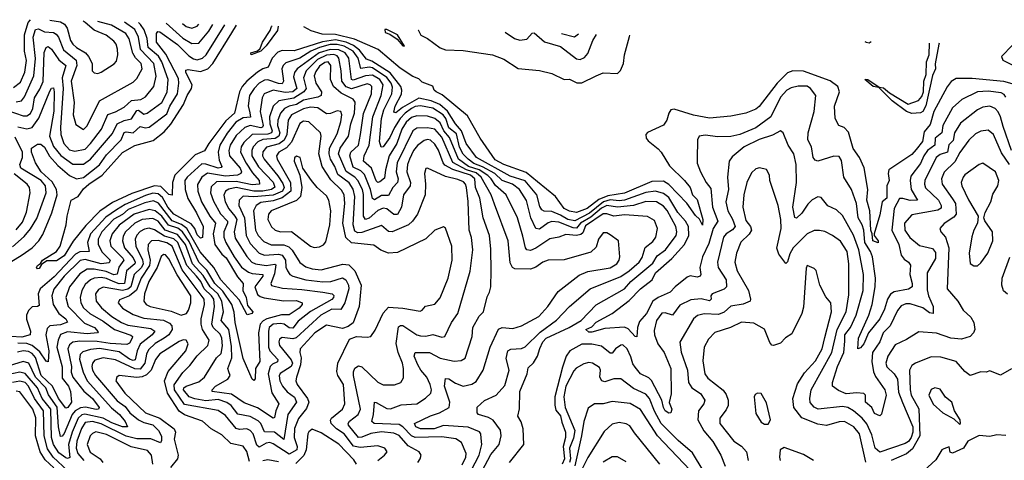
# Model space of a CAD drawing. Extents: x 1552033 to 1694788, y 811965 to 917215.
# Tile 383 of 632: x 1626275 to 1631827, y 913406 to 915893. Entities that reach past the tile are written whole.
import ezdxf

# ---------------------------------------------------------------- set-up
doc = ezdxf.new("R2010")
doc.units = 0

msp = doc.modelspace()

# ---------------------------------------------------------------- linework, layer by layer
at = {"layer": '0CON20XD'}
for points in [[(1626165.3, 915395.3), (1626295, 915349.3), (1626315, 915350), (1626335, 915363.3), (1626348.6, 915391.4), (1626359.1, 915450.9), (1626389.5, 915500.5), (1626406.8, 915543.2), (1626413, 915707), (1626423.6, 915736.4), (1626435, 915742.3), (1626455, 915726.9), (1626495.8, 915665.8), (1626534.8, 915635), (1626513.9, 915565), (1626519.3, 915505), (1626504.8, 915284.8), (1626507.2, 915245), (1626523, 915195), (1626555, 915159), (1626585, 915150), (1626645, 915162.6), (1626675, 915193.3), (1626735.6, 915275), (1626771.9, 915358.1), (1626815, 915372.2), (1626865, 915398.6), (1626905, 915437), (1626958, 915442), (1626985, 915457.8), (1627031.7, 915515), (1627045.2, 915574.8), (1627031.4, 915645), (1626955.4, 915725), (1626944.6, 915795), (1626925, 915837), (1626865.8, 915879)], [(1626240.3, 915509.7), (1626279, 915541), (1626303.2, 915596.8), (1626312.7, 915662.7), (1626301.5, 915715), (1626302.1, 915807.9), (1626323.5, 915876.5), (1626336.1, 915892.8)], [(1626255, 915429.6), (1626285, 915435.8), (1626303, 915457), (1626354.2, 915575), (1626364.1, 915674.1), (1626351.8, 915795), (1626365, 915836.8), (1626381.9, 915841.9), (1626415, 915824), (1626465, 915819.7), (1626481.2, 915811.2), (1626493.8, 915793.8), (1626521.7, 915721.7), (1626593.6, 915663.6), (1626596.3, 915635), (1626566, 915545), (1626581.3, 915425), (1626576.5, 915356.5), (1626590.9, 915300.9), (1626635, 915272.2), (1626655, 915294.2), (1626725, 915434.6), (1626915, 915540), (1626935, 915561.1), (1626964.8, 915615.2), (1626959.6, 915645), (1626928.1, 915678.1), (1626913.4, 915703.4), (1626892.7, 915785), (1626873, 915815), (1626792, 915862), (1626715.2, 915882.9)], [(1626265, 915288.3), (1626315, 915277.5), (1626345, 915285.2), (1626383.5, 915336.5), (1626445, 915488.9), (1626455, 915505.6), (1626465, 915507.5), (1626469.4, 915485), (1626467.3, 915377.3), (1626443.8, 915235), (1626465, 915177.1), (1626506.1, 915126.1), (1626575, 915077.6), (1626635, 915078), (1626674.7, 915105.3), (1626799, 915251), (1626825, 915304.8), (1626865, 915324.8), (1626905, 915333), (1626935, 915380.8), (1626945, 915381.9), (1626975, 915359.1), (1626993.6, 915365), (1627075.6, 915425), (1627105.9, 915484.1), (1627111.5, 915555), (1627076.8, 915655), (1627057, 915687), (1627000, 915735), (1626993.7, 915786.3), (1626977.5, 915835), (1626956.3, 915866.3), (1626944.2, 915877)], [(1626445, 915890), (1626505, 915880.6), (1626527.1, 915867.1), (1626542.1, 915845), (1626562.4, 915775), (1626574.2, 915754.2), (1626594.7, 915735), (1626645.2, 915705.2), (1626662.9, 915685), (1626684.4, 915645), (1626684.5, 915605), (1626695, 915592.9), (1626715, 915589.4), (1626735, 915596.5), (1626806.9, 915643.1), (1626820.6, 915659.4), (1626828.2, 915695), (1626827.2, 915727.2), (1626818.5, 915755), (1626805, 915770.9), (1626762.3, 915805), (1626695, 915833.4), (1626645, 915877), (1626632.3, 915885.1)], [(1627101.8, 915872.9), (1627195, 915788.7), (1627245, 915758.3), (1627285, 915760), (1627342.2, 915827.8), (1627363.3, 915866.1)], [(1627193.7, 915870.5), (1627213.3, 915855), (1627245, 915845.3), (1627275, 915857.1), (1627284.2, 915868.1)], [(1626225, 914526.2), (1626288.9, 914565), (1626345, 914605.8), (1626383.3, 914645), (1626405, 914681.5), (1626456.6, 914803.4), (1626486.3, 914903.7), (1626482.6, 914935), (1626457.9, 914977.9), (1626396.5, 915035), (1626363.5, 915085), (1626341.9, 915145), (1626342.2, 915167.8), (1626375, 915190.8), (1626395, 915190), (1626415, 915172.7), (1626443.6, 915123.6), (1626490, 915070), (1626555, 915013.3), (1626595, 914994.8), (1626635, 915002.4), (1626725.7, 915074.3), (1626765, 915130.9), (1626846.3, 915215), (1626865, 915256.5), (1626875, 915260.5), (1626915, 915255.2), (1626955, 915290.3), (1626985, 915282.5), (1627005, 915286.7), (1627105, 915362.1), (1627121.1, 915405), (1627165.6, 915475), (1627172.8, 915535), (1627169.5, 915560.5), (1627098.7, 915698.7), (1627047.3, 915765), (1627045.7, 915815), (1627054.6, 915825.4), (1627065, 915824.5), (1627165, 915751.9), (1627229.2, 915689.2), (1627255, 915672.3), (1627275, 915666.3), (1627305, 915675.6), (1627325.9, 915695), (1627430.9, 915864.3)], [(1631835.2, 915455), (1631825, 915470), (1631809.1, 915479.1), (1631735, 915489.6), (1631675, 915485.2), (1631587.8, 915442.2), (1631535, 915395.3), (1631479.2, 915295), (1631475, 915254.6), (1631437.1, 915225), (1631435, 915185.5), (1631394.1, 915155), (1631373.4, 915125), (1631355, 915080.6), (1631299.8, 915010.2), (1631295.2, 914984.8), (1631302.4, 914935), (1631336.4, 914875), (1631295, 914871.9), (1631255, 914884.3), (1631236.4, 914883.6), (1631205, 914828.2), (1631193.2, 914705), (1631231.5, 914625), (1631244.3, 914564.3), (1631262.4, 914542.4), (1631287.3, 914525), (1631298.3, 914508.3), (1631294.7, 914455), (1631307.4, 914405), (1631306.5, 914385), (1631287.4, 914372.6), (1631205, 914356.6), (1631185, 914344.1), (1631167.4, 914315), (1631150.8, 914259.2), (1631124.5, 914205), (1631060.6, 914125), (1631035, 914064.5), (1631015, 914041.1), (1631001.2, 914035), (1631003.8, 914095), (1631062.1, 914225), (1631082.1, 914285), (1631099.1, 914385), (1631101.3, 914435), (1631083.4, 914555), (1631072, 914585), (1631040.3, 914635), (1631034.3, 914705), (1631025, 914735.9), (1631002, 914775), (1630993.7, 914855), (1630965, 914934.4), (1630922.7, 915005), (1630908.8, 915098.8), (1630895, 915120.6), (1630865, 915123.4), (1630775, 915094.2), (1630760, 915100), (1630748.9, 915115), (1630739.1, 915175), (1630719.8, 915215), (1630720.9, 915255), (1630754.2, 915375), (1630763.4, 915465), (1630734.7, 915505), (1630715, 915517.8), (1630665, 915518.3), (1630625, 915508.3), (1630600.6, 915495), (1630564.8, 915455), (1630509.5, 915345), (1630425, 915283.2), (1630335, 915245.5), (1630285, 915234.5), (1630211.5, 915231.5), (1630139.4, 915240.6), (1630106.7, 915235), (1630097.5, 915215), (1630095, 915107.5), (1630095, 915082.5), (1630114.1, 915035), (1630145, 914974.3), (1630171.1, 914941.1), (1630181.2, 914835), (1630211.9, 914755), (1630184.9, 914715), (1630160.1, 914629.9), (1630125, 914554.4), (1630110.5, 914495), (1630116.2, 914455), (1630112.2, 914445), (1630095, 914439.5), (1630055, 914446.7), (1630039.3, 914440.7), (1629970, 914385), (1629943.1, 914355), (1629875, 914325.7), (1629845, 914305.2), (1629809.3, 914235), (1629769.4, 914190.6), (1629757.6, 914155), (1629755, 914102.9), (1629745, 914105.6), (1629705, 914149.1), (1629685, 914158), (1629575, 914150.6), (1629501.2, 914128.8), (1629485, 914129.5), (1629466.9, 914145), (1629500.5, 914159.5), (1629525, 914185.2), (1629615.2, 914234.8), (1629710.9, 914309.1), (1629776.2, 914375), (1629840.4, 914425), (1629859.8, 914465), (1629951.6, 914545), (1630023.3, 914625), (1630047.3, 914675), (1630045.2, 914725), (1630029.6, 914755), (1629985.7, 914805), (1629935, 914889), (1629905, 914911.8), (1629860, 914925), (1629805, 914918.2), (1629684.9, 914875.1), (1629655, 914871.5), (1629605, 914876.7), (1629566.3, 914865), (1629488.1, 914801.9), (1629405, 914758.7), (1629365, 914766.2), (1629325, 914789.3), (1629275, 914810.9), (1629232.3, 914812.3), (1629219, 914819), (1629208.3, 914838.3), (1629191.2, 914905), (1629125, 914983), (1629039.7, 915009.7), (1628851.3, 915115), (1628793.2, 915193.2), (1628766.5, 915266.5), (1628732.4, 915305), (1628687.5, 915377.5), (1628644.1, 915415), (1628595, 915435.3), (1628525, 915449.9), (1628432.6, 915397.4), (1628395, 915367.6), (1628385, 915370), (1628393, 915405), (1628428.2, 915471.8), (1628430.5, 915495), (1628424, 915515), (1628363.2, 915593.2), (1628260.5, 915659.5), (1628230.6, 915670.6), (1628191.1, 915721.1), (1628157.2, 915747.2), (1628115, 915766.7), (1628055, 915779.1), (1627981.9, 915768.1), (1627823.5, 915716.5), (1627755, 915718.4), (1627729.9, 915710.1), (1627698.9, 915675), (1627675.4, 915625), (1627645, 915615.6), (1627615, 915596.9), (1627555, 915545.7), (1627530, 915515), (1627514.1, 915485.9), (1627486.9, 915365), (1627438, 915322), (1627341.3, 915195), (1627317.7, 915152.3), (1627265, 915129.5), (1627150.5, 915015), (1627136.5, 914975), (1627135, 914902.5), (1627115, 914906.9), (1627070.7, 914950.7), (1627035, 914954.5), (1626907.9, 914912.1), (1626799, 914861), (1626727.5, 914812.5), (1626648.7, 914731.3), (1626577.4, 914642.6), (1626525, 914559.4), (1626482.9, 914532.9), (1626428.6, 914531.4), (1626398.8, 914511.2), (1626385, 914489.2), (1626375, 914486.2), (1626370.6, 914495), (1626374.5, 914505), (1626393.1, 914516.9), (1626403.3, 914535), (1626483.3, 914585), (1626502.5, 914615), (1626536.5, 914735), (1626542.5, 914785), (1626565.9, 914874.1), (1626605, 914895.4), (1626635, 914938.9), (1626664.8, 914965), (1626739.4, 915015), (1626855, 915142.6), (1626925, 915183.6), (1627028.1, 915211.9), (1627090, 915260), (1627126.7, 915303.3), (1627198.5, 915415), (1627218.9, 915465), (1627244.2, 915505), (1627246.6, 915525), (1627212.1, 915595), (1627212.7, 915607.3), (1627225, 915611.8), (1627295, 915600.5), (1627335.3, 915615), (1627363.9, 915646.1), (1627471.4, 915818.6), (1627496.6, 915862.6)], [(1627732.4, 915856.5), (1627728.3, 915831.7), (1627665, 915744.7), (1627635, 915714.7), (1627580, 915695), (1627578.8, 915705), (1627615, 915716.9), (1627630, 915730), (1627644.1, 915765.9), (1627688.2, 915831.8), (1627695.3, 915854.7), (1627698.5, 915857.3)], [(1631870.2, 915530.2), (1631823.7, 915543.7), (1631645, 915560.5), (1631555, 915560), (1631526.8, 915543.2), (1631505, 915513.8), (1631429.3, 915375), (1631409.5, 915300.5), (1631375, 915260.5), (1631364.6, 915205.4), (1631330.6, 915159.4), (1631305, 915132), (1631174.8, 915045), (1631171.4, 915025), (1631178.2, 914985), (1631164.8, 914955), (1631165.2, 914885), (1631137.6, 914865), (1631125, 914792.5), (1631093.8, 914685), (1631093.3, 914675), (1631115.8, 914645), (1631116.4, 914633.6), (1631084.7, 914645.3), (1631082.1, 914685), (1631074.6, 914705), (1631068, 914815), (1631052.2, 914875), (1631056.8, 914935), (1631036.6, 915056.6), (1631010.4, 915115), (1630974.8, 915165), (1630948.3, 915258.3), (1630923.7, 915283.7), (1630892.9, 915295), (1630872.7, 915335), (1630869.1, 915405), (1630896.9, 915485), (1630888.3, 915515), (1630845, 915547.5), (1630695, 915601.9), (1630635, 915604.3), (1630605, 915592.5), (1630546.2, 915533.8), (1630445, 915403.8), (1630425, 915388.2), (1630368.8, 915365), (1630285, 915347.5), (1630165, 915336.5), (1630075, 915353.9), (1629965, 915387.5), (1629946.4, 915383.6), (1629934.7, 915365.3), (1629923.6, 915325), (1629905, 915297.5), (1629814, 915256), (1629805.6, 915245), (1629807.5, 915225), (1629818.5, 915208.5), (1629875, 915163.1), (1629892.5, 915145), (1629938.2, 915068.2), (1630023.8, 914985), (1630055, 914946.7), (1630067.8, 914905), (1630095, 914878.5), (1630126.5, 914765), (1630125, 914732.9), (1630107.4, 914767.4), (1630085, 914787.1), (1630037.4, 914857.4), (1629935, 914963), (1629905, 914981.6), (1629839.9, 914980.1), (1629685, 914913), (1629591.1, 914898.9), (1629541, 914879), (1629475, 914828), (1629415, 914805.4), (1629375, 914812.7), (1629345, 914826.7), (1629296.1, 914895), (1629195, 914977.7), (1629131.2, 915031.2), (1629005.6, 915075), (1628955, 915101.2), (1628872.2, 915225), (1628800.6, 915350.6), (1628657.9, 915467.9), (1628623.3, 915485), (1628612.5, 915495), (1628605, 915516.9), (1628545, 915540.4), (1628525, 915559.2), (1628491.6, 915571.6), (1628420.1, 915620.1), (1628295.7, 915725), (1628162.9, 915782.9), (1628055, 915809), (1627981, 915811), (1627919.1, 915829.1), (1627877.9, 915852.7)], [(1628445, 915743.8), (1628405, 915807.5), (1628345, 915837.5), (1628333.3, 915836.7), (1628335, 915821.2), (1628361.7, 915811.7), (1628403.1, 915783.1), (1628434.4, 915745), (1628445, 915743.8)], [(1628521, 915835.9), (1628522.5, 915835.9), (1628537.5, 915805), (1628575, 915787.5), (1628645, 915733.8), (1628675, 915722), (1628775, 915719.2), (1628940, 915695), (1629005, 915670), (1629085, 915616.7), (1629205, 915606), (1629275, 915590), (1629345, 915556), (1629375, 915556.7), (1629415.6, 915535.6), (1629445, 915536.7), (1629524.6, 915575.4), (1629565, 915593.5), (1629645, 915588.9), (1629663.3, 915606.7), (1629680, 915645), (1629685.5, 915695), (1629712.5, 915797.5), (1629715.2, 915804.9)], [(1629012.8, 915823.1), (1629065, 915787.5), (1629095, 915777.2), (1629135, 915782.9), (1629165, 915816.9), (1629171.8, 915819)], [(1629176.3, 915818.9), (1629235, 915768.6), (1629325, 915740.8), (1629415, 915671.6), (1629435, 915667.9), (1629460.3, 915679.7), (1629477.8, 915702.2), (1629506.4, 915775), (1629526.5, 915809.8)], [(1629330.7, 915814.9), (1629404, 915796), (1629425.2, 915812.4)], [(1631458.8, 915759.5), (1631456.7, 915755), (1631436.5, 915643.5), (1631439.1, 915615), (1631421.3, 915578.7), (1631385, 915406), (1631367.3, 915375), (1631355, 915367.1), (1631305, 915364), (1631275.8, 915375), (1631193.8, 915435), (1631119.3, 915509.3), (1631086.7, 915515), (1631040, 915555), (1631056.7, 915555), (1631121.7, 915511.7), (1631145, 915507.3), (1631179.1, 915479.1), (1631285, 915415.3), (1631342.8, 915437.2), (1631361.1, 915458.9), (1631370.6, 915485), (1631372.9, 915545), (1631387, 915583), (1631388.4, 915655), (1631402.6, 915695), (1631404.6, 915760.9)], [(1631041, 915770.4), (1631047.5, 915765), (1631065, 915761.2), (1631076.5, 915769.5)], [(1629036, 913394), (1629117.7, 913495), (1629113.1, 913585), (1629102.9, 913622.9), (1629083.5, 913655), (1629092.9, 913697.1), (1629095.2, 913795), (1629135.6, 913895), (1629141.5, 913928.5), (1629172.6, 913957.4), (1629195, 913993.5), (1629207.9, 914037.9), (1629225.4, 914075), (1629244.3, 914095.7), (1629373.7, 914155), (1629441.6, 914195), (1629525.3, 914284.7), (1629685, 914374), (1629720, 914415), (1629845, 914518.3), (1629869.7, 914560.3), (1629916.7, 914595), (1629976.8, 914675), (1629981, 914695), (1629974.8, 914725), (1629925, 914816.2), (1629905, 914841.3), (1629865, 914864.5), (1629805, 914867.4), (1629735, 914844.6), (1629645, 914834.3), (1629585, 914843.4), (1629555, 914828.6), (1629495, 914779.4), (1629437.7, 914745), (1629413.9, 914716.1), (1629395, 914718.2), (1629315, 914749.7), (1629275, 914753.8), (1629255, 914747.3), (1629205, 914711.2), (1629185.2, 914715.2), (1629157.5, 914775), (1629132.2, 914872.2), (1629093.3, 914935), (1629053.1, 914965), (1628995, 914985.6), (1628954.6, 915025), (1628885, 915062.3), (1628835, 915081), (1628802.8, 915105), (1628775, 915134.8), (1628755, 915172.7), (1628738.3, 915248.3), (1628695, 915283.4), (1628676.9, 915335), (1628662.7, 915355), (1628605, 915393.3), (1628535, 915406.5), (1628505, 915402), (1628485, 915391.9), (1628448.6, 915365), (1628420.8, 915335), (1628387.8, 915285), (1628362.4, 915227.6), (1628325, 915175.5), (1628313.3, 915173.3), (1628304.2, 915205), (1628314.6, 915335), (1628328.7, 915385), (1628372.5, 915475), (1628377.6, 915512.4), (1628370.2, 915535), (1628345, 915567), (1628265, 915620.2), (1628245, 915624.3), (1628197.7, 915617.7), (1628183.6, 915675), (1628155.1, 915715), (1628105, 915742.5), (1628065, 915753.2), (1628025, 915751.8), (1627965, 915736.5), (1627917.5, 915715), (1627855, 915674.7), (1627775, 915649.8), (1627760.8, 915635), (1627753.9, 915615), (1627762.1, 915545), (1627755, 915531.5), (1627735, 915532.8), (1627675, 915553.6), (1627655, 915550.7), (1627625.6, 915534.4), (1627596.7, 915505), (1627570.2, 915465), (1627562.9, 915407.1), (1627572.2, 915367.8), (1627577.1, 915342.9), (1627535, 915338.1), (1627494.5, 915315), (1627445, 915252.9), (1627402.6, 915185), (1627393.8, 915145), (1627399.6, 915099.6), (1627414.6, 915065), (1627411.1, 915058.9), (1627395, 915054.8), (1627325, 915078.1), (1627301.2, 915078.8), (1627218.5, 915005), (1627207, 914985), (1627207.6, 914935), (1627223, 914883), (1627272.6, 914802.6), (1627309.8, 914725), (1627305, 914663.3), (1627295, 914660), (1627275, 914678.3), (1627262.4, 914715), (1627241.5, 914741.5), (1627145, 914795.9), (1627109.9, 914835), (1627080, 914890), (1627055, 914910.6), (1627025, 914913.1), (1626985, 914901.4), (1626870.5, 914849.5), (1626820.7, 914819.3), (1626761.5, 914778.5), (1626675.1, 914685), (1626657.7, 914635), (1626667.5, 914585), (1626615, 914582.9), (1626589.6, 914570.4), (1626468.8, 914441.2), (1626390.8, 914375), (1626379.8, 914345), (1626385, 914279.4), (1626375, 914273.6), (1626345, 914273.2), (1626325, 914251.6), (1626312.8, 914225), (1626312.7, 914202.7), (1626335.3, 914135), (1626334.3, 914115), (1626287.8, 914102.2), (1626225, 914105.1)], [(1628834.4, 913255.6), (1628931.4, 913438.6), (1628978.3, 913495), (1628989.5, 913545), (1628986, 913576), (1628945, 913633.3), (1628918.4, 913648.4), (1628862.5, 913665), (1628854.5, 913675), (1628854.1, 913705.9), (1628895, 913743.2), (1628961.8, 913775), (1629010.9, 913829.1), (1629035.8, 913915), (1629018.9, 913981.1), (1629026.7, 914025), (1629045, 914034), (1629105, 914037.7), (1629125, 914046.5), (1629210.1, 914129.9), (1629302.4, 914197.6), (1629375.8, 914275), (1629492.1, 914375), (1629665, 914443.9), (1629711.1, 914475), (1629767.3, 914525), (1629785, 914551.1), (1629802.5, 914607.5), (1629845, 914641.5), (1629861.5, 914665), (1629871.2, 914715), (1629855, 914759.4), (1629815, 914781.5), (1629685, 914791), (1629625, 914783.5), (1629585, 914797.3), (1629565, 914797.9), (1629465, 914728.8), (1629450, 914690), (1629439.9, 914680.1), (1629415, 914674.3), (1629355, 914680.8), (1629314, 914665), (1629265, 914656.4), (1629185, 914603.4), (1629155, 914590.6), (1629135, 914594.6), (1629126.2, 914605), (1629111.3, 914671.3), (1629082.1, 914775), (1629017.7, 914905), (1628957.7, 914957.7), (1628933.9, 914995), (1628914, 915014), (1628865, 915045), (1628806.5, 915065), (1628750, 915105), (1628698.5, 915228.5), (1628666.2, 915265), (1628645, 915310.9), (1628615, 915335.8), (1628575, 915348.3), (1628515, 915350.1), (1628485, 915339.9), (1628454.3, 915315), (1628430.3, 915275), (1628402.2, 915195), (1628358.2, 915125), (1628336.9, 915045), (1628331.8, 914998.2), (1628305, 914977.9), (1628295, 914974.1), (1628285, 914982.7), (1628257.9, 915055), (1628213.4, 915095), (1628217.7, 915125), (1628245.4, 915185), (1628265.5, 915344.5), (1628314, 915465), (1628323.6, 915525), (1628306.4, 915555), (1628265, 915580), (1628225, 915576.4), (1628155, 915550.9), (1628145, 915554.8), (1628130.5, 915675), (1628110.5, 915705), (1628075, 915723), (1628025, 915725.1), (1627963.7, 915706.3), (1627839.6, 915615), (1627824.8, 915595), (1627819, 915571), (1627836.9, 915505), (1627815, 915485.3), (1627772.1, 915482.1), (1627705, 915495.8), (1627653.8, 915475), (1627642.7, 915452.7), (1627631.7, 915375), (1627647.1, 915295), (1627644.5, 915285.5), (1627635, 915282.3), (1627575, 915295.5), (1627545.3, 915285), (1627495, 915240.2), (1627460.9, 915185), (1627454.3, 915155), (1627458.8, 915125), (1627517.4, 915055), (1627525.2, 915035), (1627521.7, 915025), (1627503.1, 915015), (1627435, 915009.1), (1627334.2, 915025.8), (1627301.1, 915005), (1627277.9, 914962.1), (1627280, 914925), (1627300.8, 914865), (1627346.5, 914785), (1627378.5, 914745), (1627365.1, 914685), (1627375.2, 914625), (1627415, 914570.4), (1627438.4, 914548.4), (1627502.2, 914442.2), (1627534.8, 914405), (1627533.7, 914365), (1627551.6, 914325), (1627559.3, 914279.3), (1627589.4, 914245), (1627585, 914234.6), (1627558, 914228), (1627512.1, 914312.1), (1627408.8, 914425), (1627369, 914495), (1627293.2, 914583.2), (1627218.2, 914715), (1627187.9, 914737.9), (1627135, 914758.1), (1627058, 914858), (1627030.2, 914870.2), (1626980.3, 914859.7), (1626887.5, 914822.5), (1626855, 914793.8), (1626805, 914767.4), (1626737.7, 914695), (1626717.9, 914655), (1626717.6, 914625), (1626740.2, 914580.2), (1626784.7, 914535), (1626779.8, 914520.2), (1626735, 914515.1), (1626645, 914539.1), (1626615.8, 914534.2), (1626525.9, 914445), (1626467.4, 914372.6)], [(1631872.4, 915748.8), (1631811.5, 915685), (1631819.1, 915665), (1631878.5, 915635)], [(1628769, 913381), (1628789.8, 913425), (1628791.6, 913445), (1628766.1, 913506.1), (1628735, 913527.3), (1628655, 913538.1), (1628505, 913536.1), (1628484.1, 913544.1), (1628435.2, 913595.2), (1628415, 913607.7), (1628273.4, 913613.4), (1628260.4, 913625), (1628270.2, 913665), (1628275, 913733.8), (1628285, 913733.3), (1628345, 913698.1), (1628365, 913696.5), (1628425, 913719.3), (1628514.1, 913725.9), (1628562.9, 913757.1), (1628592.9, 913785), (1628597, 913805), (1628589.2, 913835), (1628570.9, 913875), (1628536, 913915), (1628519.3, 913945), (1628500, 913995), (1628505.4, 914014.6), (1628585, 914015.7), (1628645, 913982.6), (1628725, 913966.6), (1628765, 913968.9), (1628786.5, 913983.5), (1628826.8, 914105), (1628830.4, 914155), (1628865, 914219.4), (1628889.4, 914245), (1628911.2, 914328.8), (1628924.6, 914355.4), (1628931.2, 914385), (1628934.1, 914475.9), (1628932, 914598), (1628923.3, 914675), (1628888, 914775), (1628870.2, 914885), (1628845.8, 914945), (1628841.9, 914995), (1628817.3, 915015), (1628716.9, 915046.9), (1628672, 915072), (1628662, 915085), (1628635.7, 915155.7), (1628615, 915190), (1628592.2, 915212.2), (1628575, 915216), (1628555, 915211.5), (1628517.2, 915182.8), (1628496.1, 915153.9), (1628472.8, 915105), (1628462.4, 915075), (1628458.8, 915035), (1628477.8, 914975), (1628477.4, 914955), (1628438.9, 914905), (1628428.1, 914835), (1628405, 914794.1), (1628385, 914793.4), (1628345, 914824.8), (1628325, 914829.5), (1628295, 914816.9), (1628245, 914773), (1628225, 914765.2), (1628212.7, 914785), (1628213.9, 914906.1), (1628208.8, 914935), (1628182.5, 914985), (1628164.5, 915004.5), (1628116.4, 915036.4), (1628072.2, 915135), (1628081.8, 915168.2), (1628129.6, 915235), (1628142.9, 915305), (1628162.6, 915365), (1628167.1, 915427.1), (1628154.8, 915444.8), (1628087.6, 915477.6), (1628044.9, 915514.9), (1628028.3, 915555), (1628029.8, 915635), (1628015, 915654.3), (1627995, 915651.7), (1627965, 915629.8), (1627945, 915601.2), (1627936.1, 915575), (1627945.1, 915535.1), (1627977.2, 915485), (1627975.3, 915465), (1627956.9, 915455), (1627875, 915438.1), (1627835.1, 915414.9), (1627793.9, 915405), (1627769, 915391), (1627745.3, 915364.7), (1627729.7, 915325), (1627729.5, 915295), (1627742.1, 915255), (1627736.5, 915235), (1627715, 915223.1), (1627645, 915215.8), (1627617.4, 915202.6), (1627591.4, 915175), (1627583, 915155), (1627584.4, 915125), (1627621.9, 915061.9), (1627705, 914976.3), (1627713.1, 914946.9), (1627694.7, 914935), (1627645.6, 914924.4), (1627595, 914924.9), (1627495, 914946.3), (1627453.3, 914936.7), (1627435.8, 914925), (1627426.8, 914903.2), (1627433.6, 914865), (1627454.3, 914825), (1627488.9, 914785), (1627498.6, 914765), (1627483.8, 914696.2), (1627489.8, 914659.8), (1627555, 914556.4), (1627583.9, 914523.9), (1627605, 914514.9), (1627665, 914505.1), (1627713.4, 914513.4), (1627719.3, 914509.3), (1627711.5, 914458.5), (1627690.4, 914405), (1627695, 914393.8), (1627757, 914377), (1627865, 914371.1), (1627985, 914354.5), (1628037.3, 914345), (1628046, 914336), (1628045, 914324.7), (1628035, 914313.9), (1627914.4, 914245.6), (1627845, 914190.9), (1627815, 914151.6), (1627795, 914153.4), (1627765.3, 914175.3), (1627745, 914178.7), (1627705, 914173.9), (1627682.3, 914155), (1627677.4, 914135), (1627677.5, 914045), (1627686.2, 914025), (1627729.8, 913975), (1627727.8, 913962.2), (1627700.3, 913949.7), (1627686.5, 913935), (1627675.7, 913895), (1627697.4, 913787.4), (1627735.8, 913725), (1627718.9, 913685), (1627711.8, 913648.2), (1627705, 913644.4), (1627615, 913701.9), (1627540.5, 913730.5), (1627468.9, 913778.9), (1627360, 913795), (1627360, 913805), (1627379.3, 913825), (1627449.2, 913865), (1627461.9, 913885), (1627455, 913906.2), (1627448.7, 913925), (1627471.7, 913985), (1627469.5, 914049.5), (1627454.2, 914144.2), (1627410.6, 914195), (1627424.3, 914245), (1627415.1, 914305), (1627392.9, 914345), (1627349.6, 914385), (1627309.4, 914449.4), (1627249.9, 914515), (1627209.2, 914625), (1627165, 914680.9), (1627095.1, 914705), (1627055, 914755.1), (1627025, 914771.2), (1626965, 914765.8), (1626925, 914745.4), (1626871.7, 914695), (1626858.9, 914671.1), (1626854.2, 914645), (1626865.3, 914605.3), (1626915, 914548.7), (1626926, 914525), (1626924, 914516), (1626877.9, 914475), (1626865.2, 914404.8), (1626835, 914401.4), (1626802.1, 914415), (1626765, 914433.2), (1626735, 914438.9), (1626695.6, 914435), (1626673.5, 914425), (1626645, 914397.9), (1626624.8, 914365), (1626616.2, 914325), (1626619.6, 914295), (1626635, 914267.5), (1626671.2, 914235), (1626745, 914191.8), (1626808.8, 914145), (1626902.4, 914112.4), (1626911.1, 914105), (1626910, 914095), (1626895, 914068.2), (1626879.3, 914060.7), (1626785, 914064.9), (1626712.5, 914077.5), (1626615, 914079.6), (1626575, 914072.6), (1626555, 914058.5), (1626547, 914035), (1626567.2, 913935), (1626564.6, 913904.6), (1626574.8, 913875), (1626636.7, 913796.7), (1626685, 913755.9), (1626722.4, 913705), (1626720, 913695), (1626706.9, 913693.1), (1626645.6, 913705.6), (1626617.7, 913702.3), (1626587.4, 913685), (1626571.8, 913665)], [(1628798.1, 913305), (1628866.6, 913435), (1628880.7, 913495), (1628877.9, 913532.1), (1628875.9, 913555), (1628866.8, 913566.8), (1628803, 913593), (1628665, 913603.6), (1628612.5, 913585), (1628534.9, 913584.9), (1628508.8, 913595), (1628501.4, 913615), (1628591.7, 913658.3), (1628642.2, 913675), (1628696, 913705), (1628700.2, 913735), (1628671, 913825), (1628675, 913867.5), (1628695, 913867.2), (1628732.3, 913842.3), (1628775, 913825.3), (1628824.2, 913835.8), (1628848.1, 913851.9), (1628888.5, 913915), (1628927.6, 914045), (1628975, 914147.1), (1628995, 914156.2), (1629055, 914150.8), (1629105, 914164.6), (1629201.7, 914218.3), (1629253.8, 914275), (1629311.7, 914358.3), (1629429.4, 914450.6), (1629477.6, 914472.4), (1629605, 914493), (1629641.2, 914515), (1629654.6, 914535), (1629658.2, 914555), (1629651.4, 914645), (1629605, 914679.6), (1629585, 914689.5), (1629565, 914689.4), (1629538.5, 914655), (1629525, 914608.6), (1629495, 914581.5), (1629345, 914538.5), (1629255, 914536.1), (1629225, 914523.8), (1629185, 914496.2), (1629155, 914486), (1629066.5, 914486.5), (1629053.8, 914495), (1629040.2, 914520.2), (1629028.7, 914645), (1628951.7, 914851.7), (1628933.8, 914905), (1628877.8, 915005), (1628848.9, 915028.9), (1628795, 915045), (1628717.2, 915087.2), (1628655, 915229.7), (1628615, 915274.5), (1628575, 915283.4), (1628515, 915280.2), (1628491.1, 915265), (1628403.9, 915085), (1628398.6, 915035), (1628408.8, 914995), (1628405.2, 914975), (1628379, 914945), (1628355, 914900.4), (1628315, 914900.5), (1628275, 914876.5), (1628265, 914884.5), (1628253.6, 914935), (1628219.2, 915019.2), (1628199.4, 915039.4), (1628155, 915060.8), (1628136.1, 915123.9), (1628142.5, 915145), (1628185.6, 915185), (1628196, 915244), (1628213.5, 915363.5), (1628258.7, 915475), (1628260.2, 915515), (1628251.3, 915525), (1628235, 915530), (1628145, 915501.7), (1628115, 915513), (1628091.4, 915545), (1628088, 915605), (1628075, 915675.7), (1628065, 915688.4), (1628046.2, 915696.2), (1628005, 915691.7), (1627955, 915669), (1627890.1, 915605), (1627875.9, 915565), (1627890, 915505), (1627877.7, 915485), (1627820.6, 915449.4), (1627735.9, 915435), (1627704.8, 915405), (1627682.6, 915345), (1627685.7, 915305), (1627697.8, 915265), (1627695.2, 915255), (1627673.6, 915246.4), (1627585, 915245.7), (1627539.4, 915200.6), (1627523.7, 915175), (1627520.3, 915145), (1627552.9, 915082.9), (1627588.1, 915028.1), (1627624.8, 914985), (1627627.7, 914965), (1627585, 914961.4), (1627495, 914980.1), (1627385, 914977.2), (1627355, 914949.1), (1627351.6, 914915), (1627368, 914868), (1627406.5, 914796.5), (1627446, 914755), (1627447.6, 914745), (1627425.2, 914695), (1627426.7, 914665), (1627436.5, 914635), (1627485.2, 914555), (1627525, 914497.1), (1627565, 914468.5), (1627585, 914460.7), (1627645.3, 914455), (1627646, 914445), (1627601, 914385), (1627615, 914342.9), (1627630.1, 914330.1), (1627653, 914323), (1627765, 914305.9), (1627835, 914307.5), (1627868.5, 914295), (1627868.2, 914285), (1627850.6, 914265), (1627795, 914227.1), (1627752, 914228)], [(1628520.5, 913395), (1628533.6, 913415), (1628537.8, 913435), (1628527.8, 913455), (1628465, 913489.1), (1628415, 913546), (1628385, 913560.3), (1628315, 913567.3), (1628255, 913557.4), (1628205, 913536.5), (1628185, 913536), (1628129, 913605), (1628126.7, 913615), (1628135, 913628.1), (1628184.1, 913665), (1628196.8, 913695), (1628157.6, 913885), (1628156.5, 913905), (1628165, 913927.1), (1628185, 913939.7), (1628205, 913934), (1628295, 913846.8), (1628325, 913832.3), (1628388.2, 913831.8), (1628424.5, 913845.5), (1628438.3, 913871.7), (1628439.2, 913925), (1628434.1, 913955), (1628408.3, 914015), (1628398.6, 914065), (1628410.8, 914159.2), (1628422, 914168), (1628435, 914166.9), (1628515, 914115.3), (1628535, 914108.6), (1628565, 914107.4), (1628605, 914116.2), (1628655, 914101.2), (1628672, 914105), (1628709.2, 914185), (1628745.8, 914235), (1628815.6, 914474.4), (1628830.3, 914595), (1628822.9, 914662.9), (1628808.8, 914705), (1628803.4, 914866.6), (1628794.1, 914945), (1628788.4, 914965), (1628777.4, 914977.4), (1628745, 914991.7), (1628675, 915007.7), (1628575, 915055.6), (1628565, 915053.8), (1628557.9, 915025), (1628563.8, 914965), (1628561.3, 914905), (1628517.2, 914795), (1628489.6, 914755), (1628467.3, 914735), (1628375, 914694.8), (1628355, 914698.4), (1628315, 914730.7), (1628205, 914691.4), (1628181, 914691), (1628165, 914698.6), (1628155.8, 914735), (1628164.3, 914895), (1628155.7, 914935.7), (1628132.3, 914972.3), (1628069.4, 915019.4), (1628052.4, 915065), (1628026.9, 915105), (1628019.1, 915135), (1628022.2, 915167.8), (1628065, 915248.2), (1628085, 915315.8), (1628090.6, 915355), (1628085.5, 915375), (1628065, 915377.7), (1628027.1, 915362.9), (1628005, 915362.4), (1627955.4, 915395.4), (1627915, 915399), (1627875, 915390.5), (1627806.9, 915355), (1627789, 915325), (1627781.9, 915245), (1627766.2, 915213.8), (1627738, 915192), (1627665.8, 915174.2), (1627645, 915146.7), (1627644.2, 915125), (1627653.8, 915105), (1627731.4, 915011.4), (1627758, 914968), (1627765.7, 914945), (1627757.4, 914925), (1627705, 914902.3), (1627595, 914892.7), (1627535, 914896.7), (1627512, 914875), (1627510.9, 914845), (1627543.1, 914775), (1627551.7, 914675), (1627575, 914629.5), (1627624.9, 914574.9), (1627655, 914564.8), (1627735, 914568.8), (1627755, 914564), (1627773, 914535), (1627775.8, 914495.8), (1627784.3, 914475), (1627798.9, 914455), (1627815.6, 914445), (1627887.5, 914425), (1627985, 914413.7), (1628029.2, 914415), (1628095.6, 914435.6), (1628114.5, 914424.5), (1628128.4, 914395), (1628130.2, 914375), (1628108.8, 914295), (1628085, 914256.7), (1628035, 914259.9), (1627973.8, 914226.2), (1627833.3, 914096.7), (1627815, 914091.8), (1627755, 914100), (1627739.9, 914090.1), (1627735.3, 914075), (1627740.5, 914055), (1627805, 913973.3), (1627813.3, 913955), (1627805, 913935.2), (1627744, 913896), (1627737.1, 913882.9), (1627741, 913855), (1627756.6, 913825), (1627782.7, 913792.7), (1627825, 913761.9), (1627836.2, 913735), (1627787.7, 913665), (1627765, 913523.2), (1627712.2, 913565), (1627655, 913566.7), (1627635, 913614.6), (1627619.8, 913629.8), (1627575, 913653.8), (1627505, 913666.6), (1627467.1, 913715), (1627443.5, 913733.5), (1627395, 913749.7), (1627325, 913742.6), (1627263.3, 913753.3), (1627231.2, 913765), (1627199, 913805), (1627200.2, 913815), (1627214.1, 913825), (1627285, 913849.7), (1627316.1, 913875), (1627385.3, 913985), (1627410.7, 914009.3), (1627417.9, 914052.1), (1627414.3, 914095), (1627405, 914118.8), (1627366.6, 914155), (1627357.6, 914175), (1627373.3, 914275), (1627369, 914315), (1627357.1, 914335), (1627314.4, 914375), (1627295.5, 914415), (1627272.4, 914445), (1627216.8, 914505), (1627166.9, 914635), (1627145, 914655.8), (1627092.1, 914672.1), (1627035, 914706.7), (1627005, 914716.2), (1626978.4, 914711.6), (1626955, 914698.4), (1626935, 914676.7), (1626926, 914655), (1626929.7, 914615), (1626966.9, 914536.9), (1626971.1, 914515), (1626962.4, 914495), (1626921.2, 914455), (1626901.2, 914385), (1626885, 914372), (1626855, 914365.3), (1626745, 914383.2), (1626719.2, 914370.8), (1626703.3, 914345), (1626705.3, 914305), (1626736.4, 914266.4), (1626795, 914217.7), (1626848.1, 914185), (1626885, 914168.5), (1627015, 914151), (1627037.3, 914135), (1627022, 914115), (1626955, 914062.7), (1626937.1, 914025), (1626926.3, 913973.7), (1626915, 913970.6), (1626895, 913977.5), (1626835, 914019.1), (1626725, 914036.6), (1626675, 914031.8), (1626631.7, 914018.3), (1626616.2, 914003.8), (1626613, 913977), (1626633.6, 913903.6), (1626656, 913855), (1626791.9, 913701.9), (1626838.1, 913665), (1626869.1, 913625), (1626882.9, 913595), (1626855.2, 913594.8), (1626795, 913617.5), (1626745, 913645.1), (1626642.4, 913667.6), (1626625, 913662.8), (1626605, 913643.8), (1626571.5, 913565)], [(1631867.3, 915155), (1631820.5, 915289.5), (1631806.1, 915345), (1631792.6, 915372.6), (1631775, 915391.8), (1631745, 915404.2), (1631705, 915398.4), (1631675.5, 915384.5), (1631580.6, 915309.4), (1631546.5, 915255), (1631538.2, 915211.8), (1631513.6, 915186.4), (1631505.7, 915145), (1631465, 915132), (1631442, 915115), (1631379.4, 914985), (1631376.5, 914965), (1631383.1, 914943.1), (1631454.8, 914875), (1631471.3, 914845), (1631471.1, 914828.9), (1631452.6, 914817.4), (1631305, 914791.2), (1631264.7, 914745), (1631265.5, 914705), (1631293.9, 914663.9), (1631348.5, 914618.5), (1631421.8, 914601.8), (1631438.5, 914578.5), (1631438.3, 914545), (1631392.3, 914465), (1631391.9, 914368.1), (1631398.8, 914335), (1631425.3, 914275), (1631425.8, 914235), (1631405, 914239.1), (1631366.9, 914266.9), (1631295, 914290.3), (1631270.8, 914289.2), (1631245, 914277.5), (1631225, 914252.7), (1631182.2, 914165), (1631143.3, 914125), (1631124.5, 914075), (1631084.4, 914015), (1631079.7, 913965), (1631089.3, 913905), (1631100.1, 913880.1), (1631152.3, 913805), (1631161.5, 913775), (1631133.6, 913666.4), (1631125, 913657.1), (1631095, 913670), (1631080, 913705), (1631044.2, 913735), (1631043.3, 913775), (1631035, 913783.3), (1630995, 913787.2), (1630935, 913782.4), (1630891, 913801), (1630858.5, 913825), (1630858.3, 913845), (1630886.6, 913935), (1630921.1, 914015), (1630928.4, 914078.4), (1630926.7, 914115), (1630959.8, 914155), (1630991.2, 914225), (1631031.2, 914365), (1631033.2, 914455), (1631006.5, 914595), (1630976.6, 914676.6), (1630915, 914787.3), (1630879.7, 914819.7), (1630831.9, 914841.9), (1630795, 914890), (1630775, 914893.3), (1630744.2, 914875.8), (1630718.5, 914851.5), (1630685, 914800.9), (1630655, 914772), (1630646.2, 914776.2), (1630633.8, 914835), (1630654.8, 914975), (1630652.9, 915075), (1630639.6, 915135), (1630607.1, 915185), (1630579.2, 915255), (1630564.4, 915265.6), (1630519.3, 915240.7), (1630445, 915216.5), (1630359.5, 915175), (1630291.8, 915118.2), (1630275.5, 915095), (1630265.3, 915005), (1630271.1, 914935), (1630255.9, 914865), (1630268.7, 914815), (1630295, 914767.3), (1630308.8, 914725), (1630295, 914706.5), (1630258.9, 914685), (1630244.2, 914665), (1630209, 914525), (1630213.8, 914495), (1630258.1, 914425), (1630261.2, 914385), (1630247.5, 914372.5), (1630179.4, 914345), (1630172.9, 914335), (1630174, 914315), (1630165, 914306), (1630117.6, 914317.6), (1630058.6, 914311.4), (1629997.2, 914282.8), (1629955, 914226.1), (1629915, 914239.5), (1629895, 914235.9), (1629864.8, 914195.2), (1629851.7, 914138.3), (1629854.3, 914115), (1629873.7, 914063.7), (1629907.9, 914015), (1629945.8, 913925), (1629948.3, 913781.7), (1629936.7, 913733.3), (1629951.2, 913695), (1629946, 913674), (1629935, 913672.4), (1629915, 913685.3), (1629904.3, 913705), (1629895.4, 913745), (1629836.7, 913856.7), (1629822.4, 913872.4), (1629775.5, 913895), (1629745, 913931.3), (1629731.4, 913951.4), (1629720.8, 913990.8), (1629699.4, 914035), (1629675, 914057.5), (1629665, 914056.9), (1629634.4, 914035), (1629615, 914011.2), (1629605, 914010.8), (1629555, 914051.4), (1629501, 914061), (1629445, 914061.9), (1629377.8, 914025), (1629355.9, 913995), (1629335, 913931.8), (1629292.4, 913765), (1629292.4, 913717.6), (1629298.8, 913688.8), (1629325, 913658), (1629331, 913621), (1629351.8, 913565), (1629352.5, 913535), (1629340, 913485), (1629347.1, 913415), (1629333.2, 913385)], [(1628294, 913406), (1628331.9, 913435), (1628347.5, 913455), (1628334.2, 913475), (1628295, 913489.1), (1628195, 913479.6), (1628156.3, 913486.3), (1628105, 913556.4), (1628061.1, 913585), (1628032.1, 913615), (1628027.5, 913632.5), (1628032.5, 913645), (1628094.6, 913695), (1628107.9, 913725), (1628101.6, 913835), (1628069.7, 913885), (1628063.1, 913906.9), (1628069.5, 913955), (1628135, 914090.6), (1628175, 914104.5), (1628235, 914101.1), (1628255, 914105.8), (1628279.6, 914140.4), (1628323.8, 914236.2), (1628355, 914270.3), (1628435, 914264.2), (1628532.5, 914247.5), (1628545, 914252.9), (1628564, 914276), (1628615, 914288.2), (1628645.8, 914324.2), (1628690.9, 914435), (1628713.1, 914535), (1628712.1, 914615), (1628675.6, 914715.6), (1628665, 914723.8), (1628616, 914705), (1628565, 914656.1), (1628405, 914580), (1628355, 914574.6), (1628311.8, 914591.8), (1628271.3, 914621.3), (1628145, 914632.9), (1628113.9, 914663.9), (1628097.5, 914745), (1628107.8, 914855), (1628104.1, 914905), (1628089.9, 914929.9), (1628028.9, 914988.9), (1627980.4, 915065), (1627962.1, 915135), (1627974.3, 915235), (1627971.8, 915255), (1627905, 915316.8), (1627875, 915319.4), (1627855, 915307.3), (1627808.3, 915201.7), (1627779.8, 915170.2), (1627735.4, 915144.6), (1627722.5, 915125), (1627726.9, 915105), (1627802.6, 914975), (1627804.5, 914925), (1627755, 914887.9), (1627705, 914870.3), (1627635, 914860.3), (1627607.6, 914845), (1627592.9, 914815), (1627604.6, 914705), (1627618.8, 914675), (1627650.9, 914640.9), (1627693.1, 914623.1), (1627765, 914621.7), (1627791.8, 914611.8), (1627812.1, 914592.1), (1627855, 914522.4), (1627889.1, 914499.1), (1627925, 914486.5), (1627975, 914480.6), (1628097.1, 914512.9), (1628130, 914510), (1628163.9, 914475), (1628200.5, 914395), (1628189.7, 914275), (1628155, 914182), (1628127.6, 914162.4), (1628095, 914150), (1628005, 914169.7), (1627938.3, 914125), (1627857.1, 914035), (1627854, 914015), (1627861.7, 913985), (1627857.6, 913945), (1627835.2, 913874.8), (1627832.2, 913855), (1627839.8, 913835), (1627898.5, 913755), (1627906, 913735), (1627891.4, 913698.6), (1627846.7, 913643.3), (1627824.6, 913585.4), (1627823.1, 913535), (1627839.6, 913485), (1627837.4, 913465), (1627795, 913441.3), (1627705, 913500.2), (1627685, 913506.3), (1627665, 913502.9), (1627625, 913481), (1627612.9, 913492.9), (1627591.2, 913555), (1627575, 913574.3), (1627555, 913583.5), (1627515, 913581), (1627496.5, 913586.5), (1627435, 913659.2), (1627395, 913687.5), (1627205, 913720.9), (1627147, 913805), (1627146.8, 913833.2), (1627195, 913901.6), (1627235, 913942.2), (1627275, 913996.3), (1627335.2, 914054.8), (1627343.2, 914085), (1627305.5, 914145), (1627297.5, 914175), (1627298.2, 914205), (1627317, 914285), (1627314.5, 914315), (1627191, 914481), (1627135, 914614.8), (1627105, 914634.2), (1627055, 914647), (1627017.5, 914645), (1626998.6, 914625), (1626997.3, 914595), (1627009.8, 914535), (1627006.3, 914505), (1626960.4, 914435), (1626933.5, 914366.5), (1626895, 914333.9), (1626838, 914312), (1626829.6, 914295), (1626854.6, 914265), (1626915, 914230), (1626975, 914207.7), (1627085, 914197.3), (1627119.7, 914179.7), (1627132.6, 914165), (1627134.8, 914145), (1627116.3, 914115), (1627089.8, 914095), (1627039.3, 914065), (1627000.7, 914029.3), (1626989.2, 914005), (1626980.6, 913955), (1626955, 913920), (1626925, 913922.7), (1626815, 913973.7), (1626745, 913984.4), (1626697.8, 913972.2), (1626686.1, 913955), (1626682.7, 913935), (1626685.7, 913915), (1626702.4, 913885), (1626825, 913741.6), (1626870, 913710), (1626895.7, 913675), (1626945.6, 913635), (1626975, 913619.4), (1627025.8, 913605.8), (1627058.4, 913575), (1627075, 913542.5), (1627075, 913517.5), (1627068, 913505), (1627015, 913526.9), (1626935, 913528.2), (1626875, 913542.5), (1626735, 913611.6), (1626685, 913625.1), (1626645, 913619), (1626623.2, 913586.8), (1626596.5, 913515), (1626593.6, 913475), (1626602.9, 913445), (1626635.9, 913405)], [(1631855.6, 915075), (1631810.9, 915140.9), (1631765, 915245.5), (1631735, 915268.8), (1631695, 915263.8), (1631665, 915248.5), (1631626.9, 915213.1), (1631576.3, 915143.7), (1631548.4, 915091.6), (1631487.6, 915032.4), (1631473.3, 914995), (1631475.7, 914965), (1631535, 914881.7), (1631551, 914855), (1631555.9, 914795), (1631541.8, 914778.2), (1631487, 914743), (1631462.7, 914715), (1631469.3, 914695), (1631494.3, 914665), (1631514, 914605), (1631504, 914375), (1631564.8, 914304.8), (1631594.1, 914254.1), (1631638, 914215), (1631654.1, 914184.1), (1631660, 914145), (1631653.8, 914125), (1631634.2, 914105), (1631585, 914090.5), (1631525, 914095.3), (1631445, 914124.7), (1631345, 914132), (1631275, 914088.2), (1631211.3, 914058.7), (1631170.8, 913995), (1631158.3, 913955), (1631164.8, 913934.8), (1631205, 913894.7), (1631224.3, 913865), (1631230.5, 913790.5), (1631251.9, 913731.9), (1631310.1, 913595), (1631310.4, 913565), (1631301.9, 913535), (1631286.7, 913513.3), (1631267.7, 913502.3), (1631125, 913453.2), (1631099.3, 913475), (1631080.5, 913550.5), (1631051.9, 913611.9), (1631025, 913644.5), (1630976.2, 913686.2), (1630945, 913703.9), (1630915, 913709.5), (1630776.7, 913695), (1630755, 913706.8), (1630732.7, 913732.7), (1630730.2, 913755), (1630738.4, 913805), (1630853.4, 914015), (1630884.6, 914145), (1630934.8, 914245), (1630950.2, 914340.2), (1630949.6, 914515), (1630941, 914585), (1630902.7, 914642.7), (1630858.1, 914675), (1630815, 914697.7), (1630785, 914703.9), (1630755, 914703.2), (1630715, 914685.3), (1630636.6, 914605), (1630617.8, 914572.2), (1630605, 914526.7), (1630595, 914516.2), (1630555, 914569.4), (1630544.2, 914604.2), (1630569, 914715), (1630565.9, 914765.9), (1630552.1, 914845), (1630505.4, 914985), (1630503.3, 915015), (1630485, 915046.7), (1630446.3, 915056.3), (1630425, 915051.6), (1630401.8, 915028.2), (1630375.7, 914974.3), (1630357.8, 914905), (1630352, 914835), (1630369.4, 914759.4), (1630396, 914725), (1630400.6, 914705), (1630388.1, 914681.9), (1630341.7, 914638.3), (1630317.5, 914575), (1630306.6, 914525), (1630320, 914475), (1630384.6, 914365), (1630396.2, 914315), (1630393.3, 914305), (1630355, 914288.1), (1630285, 914275.7), (1630246.7, 914243.3), (1630215, 914229), (1630135, 914233.8), (1630096.1, 914223.9), (1630074.4, 914205.6), (1629996.4, 914073.6), (1630003.9, 914016.1), (1630040.9, 913915), (1630046.3, 913845), (1630065, 913816.2), (1630112.8, 913782.8), (1630137.6, 913745), (1630132.2, 913725), (1630101.9, 913685), (1630098.1, 913635), (1630132.1, 913572.1), (1630183, 913513), (1630228.7, 913435), (1630252.9, 913372.9)], [(1626235, 914611), (1626300.2, 914669.8), (1626336.6, 914713.4), (1626370.8, 914770.8), (1626424, 914915), (1626420.5, 914955), (1626396.7, 914985), (1626281.5, 915055), (1626276.2, 915075), (1626291.5, 915115), (1626291.6, 915145), (1626249.2, 915229.2)], [(1627935, 914607.3), (1627965, 914611.5), (1627988.2, 914621.8), (1628000.9, 914639.1), (1628024.6, 914735), (1628029, 914815), (1628017.2, 914875), (1628005, 914899.6), (1627951.9, 914945), (1627920.6, 914985), (1627871.4, 915055), (1627855.7, 915115), (1627835, 915122.5), (1627825, 915113.3), (1627822.1, 915095), (1627854.7, 915014.7), (1627866.3, 914945), (1627859.1, 914895), (1627835, 914873.3), (1627692.5, 914815), (1627677.1, 914795), (1627673.4, 914765), (1627694, 914724), (1627715, 914704.7), (1627745, 914695.9), (1627807.7, 914697.7), (1627915, 914614.6), (1627935, 914607.3)], [(1631675, 914504.2), (1631695, 914520.8), (1631733.6, 914575), (1631762.7, 914645), (1631760.6, 914695), (1631717.3, 914757.3), (1631711.2, 914775), (1631719.2, 914805), (1631750.5, 914865), (1631761.2, 914908.8), (1631789.7, 914955), (1631796.5, 914985), (1631777.3, 915035), (1631705, 915083.3), (1631685, 915075.6), (1631605, 915016.4), (1631593.8, 915005), (1631583.2, 914975), (1631586.9, 914955), (1631625, 914875.7), (1631680, 914785), (1631676.2, 914745), (1631654.2, 914705), (1631643.1, 914666.9), (1631628.9, 914575), (1631635, 914516.2), (1631655, 914504.2), (1631675, 914504.2)], [(1626255, 914706.4), (1626290.5, 914749.5), (1626314, 914806), (1626333.3, 914915), (1626330, 914945), (1626317.4, 914965), (1626243, 915023)], [(1627752, 914228), (1627668.6, 914205), (1627646.9, 914193.1), (1627631.5, 914175), (1627622, 914125), (1627628.4, 913965), (1627604.2, 913925), (1627603.5, 913866.5), (1627595, 913857.5), (1627585, 913864.3), (1627535, 913980.8), (1627490.6, 914185), (1627485, 914242.9), (1627470.6, 914285), (1627420.2, 914360.2), (1627374.9, 914404.9), (1627330.1, 914480.1), (1627285, 914525.5), (1627231, 914641), (1627193.3, 914695), (1627165.9, 914715.9), (1627113.2, 914733.2), (1627076.2, 914785), (1627039.8, 914815), (1627005, 914820.9), (1626920.7, 914795), (1626835, 914734.2), (1626795.5, 914685), (1626783, 914645), (1626789.6, 914615), (1626857.4, 914547.4), (1626862.6, 914535), (1626834.1, 914495.9), (1626823.9, 914456.1), (1626805, 914453.3), (1626761.7, 914471.7), (1626695, 914484.7), (1626655, 914484.8), (1626615, 914458), (1626555.5, 914385.5), (1626535.6, 914325), (1626549.2, 914275), (1626640.3, 914180.3), (1626696.8, 914156.8), (1626717.6, 914132.4), (1626713.8, 914125), (1626655, 914119.6), (1626545, 914131.4), (1626504.3, 914115.7), (1626491, 914085), (1626483.9, 914045), (1626514.1, 913934.1), (1626515, 913870.4), (1626551, 913825), (1626562.3, 913795), (1626566.5, 913735), (1626545.7, 913705), (1626535, 913700.6), (1626493.3, 913755), (1626459.9, 913825), (1626396.5, 913885), (1626365, 913986.6), (1626345, 914008.4), (1626325, 914019.8), (1626295, 914024), (1626263, 914017)], [(1627185, 914226.2), (1627215, 914234.5), (1627227.2, 914252.8), (1627240.9, 914295), (1627239.2, 914335), (1627162.3, 914452.3), (1627115, 914543.4), (1627097.3, 914565), (1627085, 914567.7), (1627073.2, 914556.8), (1627051, 914495), (1627003.3, 914415), (1626978.5, 914345), (1626975.9, 914305), (1626988.8, 914285), (1627010, 914275), (1627128.4, 914248.4), (1627185, 914226.2)], [(1631843.9, 914343.9), (1631822.7, 914362.7), (1631812.9, 914395), (1631814.6, 914435), (1631857.3, 914552.7)], [(1631045.7, 913395.7), (1631010.5, 913555), (1630978.8, 913595), (1630925, 913625.8), (1630895, 913623.4), (1630825, 913602.2), (1630775, 913610), (1630685.7, 913645.7), (1630640.3, 913705), (1630633.6, 913755), (1630661.3, 913838.7), (1630700.7, 913899.3), (1630762.2, 913967.8), (1630799.5, 914035), (1630815, 914099.4), (1630851.9, 914245), (1630848.2, 914295), (1630819.6, 914329.6), (1630786.5, 914395), (1630765, 914476.7), (1630755, 914488), (1630715, 914506), (1630709.5, 914490.5), (1630695, 914270), (1630685, 914234), (1630629.3, 914120.7), (1630593.2, 914096.8), (1630565, 914067.5), (1630525, 914053.8), (1630515, 914056.2), (1630505, 914071.2), (1630475, 914146.2), (1630415, 914180.8), (1630345, 914186), (1630283.2, 914156.8), (1630195, 914128.4), (1630159.3, 914090.7), (1630135.2, 914045), (1630127.4, 913967.4), (1630138.4, 913895), (1630155, 913869.4), (1630241.8, 913801.8), (1630258.8, 913778.8), (1630270.2, 913745), (1630269.3, 913715), (1630258.9, 913691.1), (1630221.8, 913645), (1630222.3, 913615), (1630301.2, 913515), (1630345, 913485.9), (1630373.2, 913455), (1630382.7, 913405)], [(1626467.4, 914372.6), (1626456, 914334), (1626464.4, 914285), (1626495, 914235.3), (1626535.9, 914205), (1626544.6, 914185.4), (1626505, 914170.1), (1626445.2, 914164.8), (1626429.7, 914150.3), (1626422.1, 914115), (1626439.4, 914025), (1626435, 913961.4), (1626425, 913965.7), (1626387.9, 914017.9), (1626345, 914053.8), (1626315, 914065.4), (1626265, 914067.8)], [(1627570.2, 913400.2), (1627555, 913455.6), (1627535, 913486.8), (1627465, 913501.7), (1627415, 913550.4), (1627354.3, 913584.3), (1627305, 913627.1), (1627205, 913663.5), (1627173.8, 913683.8), (1627108.4, 913785), (1627092.1, 913855), (1627112.8, 913907.2), (1627212.4, 914025), (1627224.6, 914064.6), (1627214.5, 914084.5), (1627196.9, 914086.9), (1627175, 914077.5), (1627065, 914006.6), (1627041.4, 913975), (1627017.1, 913915), (1626990.5, 913889.5), (1626965, 913876.9), (1626935, 913873.7), (1626835.4, 913884.6), (1626822.2, 913875), (1626817.9, 913855), (1626867.5, 913785), (1626984.4, 913674.4), (1627064.7, 913644.7), (1627145.7, 913585), (1627152.9, 913565), (1627146.7, 913525), (1627168.4, 913435), (1627165.7, 913414.3), (1627125, 913365.3)], [(1631867.8, 913922.2), (1631805, 913887.5), (1631745, 913910.8), (1631725, 913903.8), (1631695, 913905.7), (1631635, 913886), (1631605, 913908.1), (1631555, 913963.6), (1631468.1, 913988.1), (1631415, 913990.8), (1631325.8, 913955), (1631305, 913940.6), (1631291.5, 913915), (1631295.2, 913805), (1631302, 913775), (1631345, 913696.7), (1631350.7, 913545), (1631308.4, 913471.6), (1631275, 913442.6), (1631188.7, 913405)], [(1626571.8, 913665), (1626525, 913557.3), (1626515, 913542.5), (1626505, 913541.8), (1626493.6, 913595), (1626486.8, 913706.8), (1626436.9, 913776.9), (1626421.5, 913815), (1626363.2, 913875), (1626326.4, 913955), (1626295, 913964.8), (1626185, 913930.6)], [(1630128.3, 913348.3), (1630067.9, 913447.9), (1629987.8, 913517.8), (1629892.7, 913615), (1629854.1, 913684.1), (1629825.5, 913755), (1629805, 913778.9), (1629735, 913811), (1629665, 913865.4), (1629625, 913865.9), (1629575, 913849.6), (1629557.1, 913855), (1629545.4, 913875), (1629549.3, 913915), (1629545, 913931.1), (1629505, 913955.3), (1629485, 913959.1), (1629455, 913950.6), (1629413.5, 913926.5), (1629399.2, 913910.8), (1629355.2, 913825), (1629342.2, 913765), (1629350.7, 913705), (1629405.3, 913575), (1629397.6, 913532.4), (1629374.5, 913475.5), (1629380.8, 913415), (1629375.8, 913395)], [(1626571.5, 913565), (1626550, 913495), (1626557.3, 913422.7), (1626545, 913416.1), (1626535, 913419.8), (1626495, 913447.9), (1626465.3, 913495), (1626453.5, 913535), (1626451.1, 913695), (1626402.2, 913755), (1626375.1, 913815), (1626305, 913896.7), (1626275, 913903.6), (1626205, 913888.2)], [(1626545, 913349.8), (1626463.6, 913423.6), (1626432.1, 913472.1), (1626412.5, 913545), (1626409, 913685), (1626358.2, 913755), (1626325.1, 913825), (1626305, 913844.9), (1626275, 913853.7), (1626235, 913846.4)], [(1631575, 913610), (1631580, 913615), (1631577.5, 913635), (1631546.6, 913686.6), (1631530, 913735), (1631495, 913762.2), (1631465, 913807.3), (1631435, 913815.5), (1631415, 913805.7), (1631401.2, 913775), (1631425, 913723.8), (1631480, 913675), (1631541.2, 913641.2), (1631575, 913610)], [(1626467.5, 913365), (1626418.6, 913408.6), (1626390.7, 913455), (1626364.1, 913544.1), (1626366.4, 913646.4), (1626348.4, 913695), (1626275, 913792.6), (1626255, 913796.2)], [(1630475, 913610.8), (1630495, 913611.2), (1630508.9, 913635), (1630485, 913730), (1630455, 913783.8), (1630435, 913786.2), (1630421.3, 913778.7), (1630415.8, 913765), (1630425, 913670), (1630455, 913622), (1630475, 913610.8)], [(1630055, 913350.2), (1629872.1, 913545), (1629775, 913692.8), (1629717, 913727), (1629615, 913737.5), (1629565, 913725.2), (1629515.3, 913724.7), (1629479.8, 913700.2), (1629455.8, 913625), (1629443.6, 913545), (1629404.9, 913375.1)], [(1629885, 913385.4), (1629741.3, 913561.3), (1629715, 913601.5), (1629695, 913612.3), (1629655, 913620.3), (1629615, 913610), (1629570.4, 913569.6), (1629477.6, 913422.4), (1629444.3, 913355)], [(1627024.8, 913385), (1627018.6, 913435), (1626995, 913462.5), (1626903.5, 913483.5), (1626765, 913551.5), (1626705, 913567.1), (1626685, 913558.6), (1626672.3, 913545), (1626656, 913495), (1626672.4, 913452.4), (1626727.9, 913415), (1626743.1, 913395)], [(1628173.3, 913385), (1628158.8, 913408.8), (1628075, 913498.4), (1627975, 913561.1), (1627925, 913581.4), (1627905, 913567.1), (1627899.6, 913555), (1627890.6, 913465), (1627876.9, 913433.1), (1627831.1, 913388.9)], [(1631835, 913546.2), (1631785, 913550), (1631745, 913540), (1631685, 913546.7), (1631621.2, 913515), (1631596, 913475), (1631535, 913446.2), (1631521.7, 913451.7), (1631515, 913482.5), (1631485, 913471.9), (1631473.6, 913465), (1631440.8, 913409.2), (1631372.5, 913347.5)], [(1629695, 913397.1), (1629645, 913425.4), (1629615, 913426.2), (1629565, 913396.8)], [(1630750, 913405), (1630695, 913439.2), (1630585, 913478), (1630562, 913465), (1630558.6, 913425), (1630563.1, 913405)], [(1627735, 913398), (1627675, 913408.6), (1627645, 913403.8)]]:
    msp.add_lwpolyline(points, dxfattribs=at)

doc.saveas('drawing.dxf')
